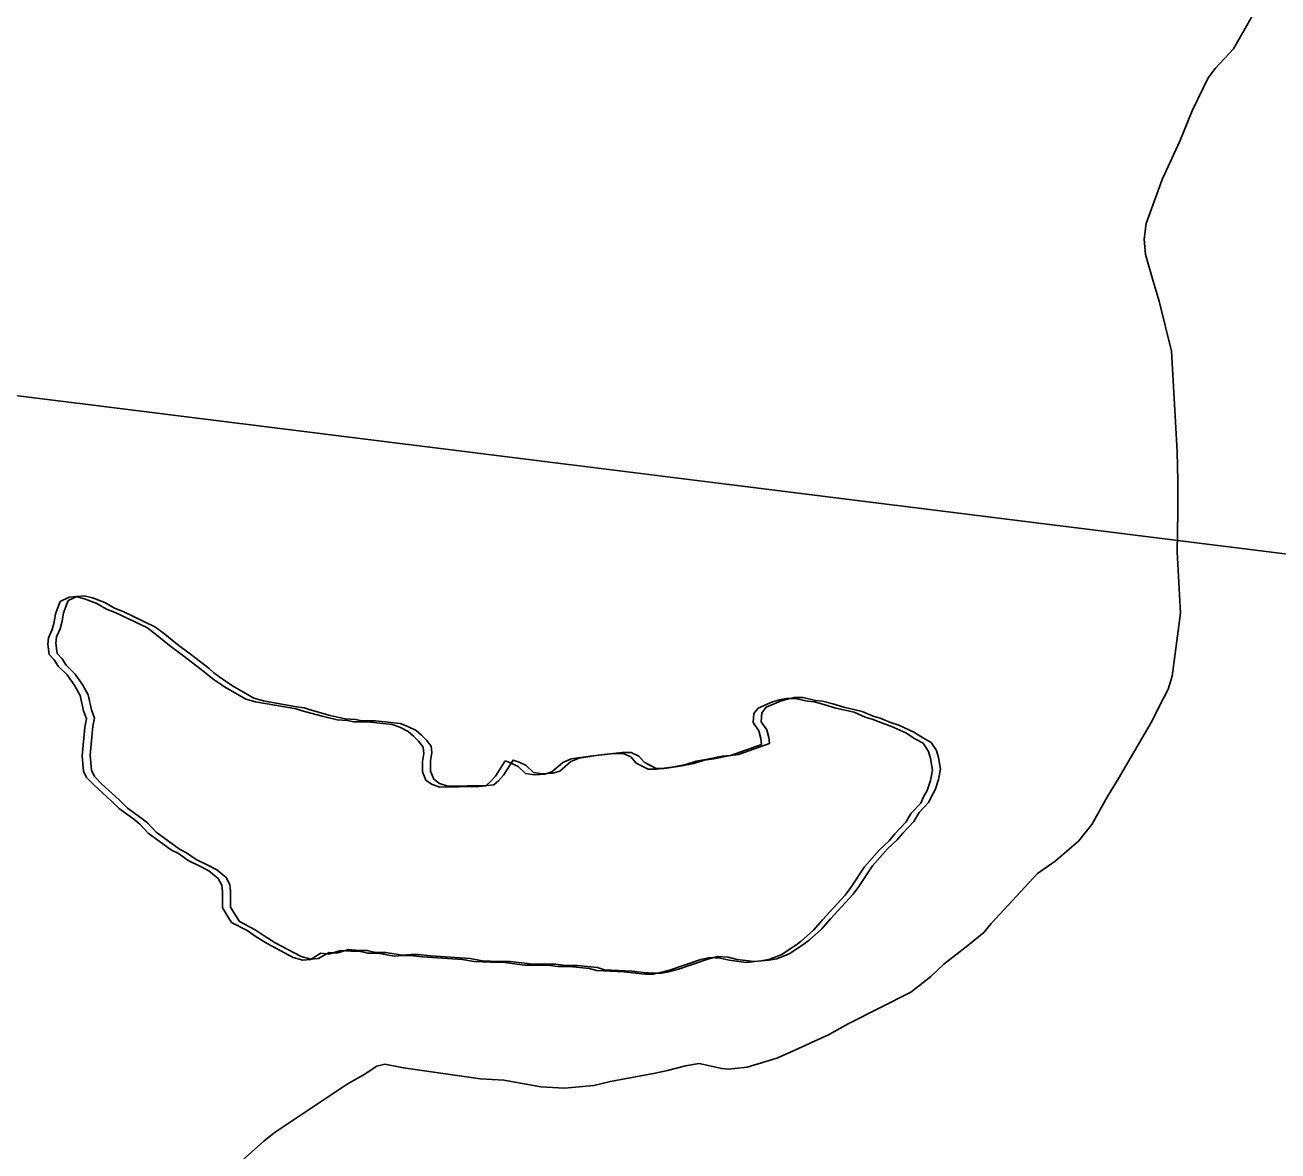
# Model space of a CAD drawing. Extents: x 3245246 to 3283090, y 806824 to 832173.
# Drawn here: x 3257715 to 3258321, y 813956 to 814501 of the extents above; entities that cross this region are included whole.
import ezdxf

# ---------------------------------------------------------------- set-up
doc = ezdxf.new("R2010")
doc.units = 0
doc.layers.add('V-SITE-VEGE', color=7, linetype='Continuous')
doc.layers.add('V-TOPO-SHOR', color=7, linetype='Continuous')

msp = doc.modelspace()

# ---------------------------------------------------------------- linework, layer by layer
at = {"layer": 'V-SITE-VEGE'}
for p, q in [((3258320.59, 814526.1), (3258299.64, 814489.22)), ((3258299.64, 814489.22), (3258291, 814479.92)), ((3258291, 814479.92), (3258287.35, 814475.27)), ((3258287.35, 814475.27), (3258279.69, 814459.32)), ((3258279.69, 814459.32), (3258273.71, 814444.7)), ((3258273.71, 814444.7), (3258265.06, 814426.09)), ((3258265.06, 814426.09), (3258257.41, 814404.82)), ((3258257.41, 814404.82), (3258256.41, 814397.18)), ((3258256.41, 814397.18), (3258257.08, 814389.87)), ((3258257.08, 814389.87), (3258260.73, 814376.9)), ((3258260.73, 814376.9), (3258263.72, 814367.26)), ((3258263.72, 814367.26), (3258269.69, 814343)), ((3258269.69, 814343), (3258272.33, 814294.48)), ((3258272.33, 814294.48), (3258272.66, 814280.19)), ((3258272.66, 814280.19), (3258272.66, 814265.24)), ((3258272.66, 814265.24), (3258272.32, 814245.96)), ((3258272.32, 814245.96), (3258273.97, 814216.39)), ((3257732.47, 814222), (3257730.14, 814216.02)), ((3257736.79, 814223.99), (3257732.47, 814222)), ((3257740.11, 814224.32), (3257736.79, 814223.99)), ((3257744.1, 814223.32), (3257740.11, 814224.32)), ((3257750.08, 814220.99), (3257744.1, 814223.32)), ((3257730.14, 814216.02), (3257729.47, 814212.03)), ((3257754.73, 814218.33), (3257750.08, 814220.99)), ((3257759.05, 814216.67), (3257754.73, 814218.33)), ((3257774.33, 814209.36), (3257759.05, 814216.67)), ((3258273.97, 814216.39), (3258269.98, 814185.81)), ((3257729.47, 814212.03), (3257728.47, 814208.37)), ((3257778.32, 814206.36), (3257774.33, 814209.36)), ((3257726.81, 814204.38), (3257726.48, 814201.39)), ((3257728.47, 814208.37), (3257726.81, 814204.38)), ((3257785.3, 814200.71), (3257778.32, 814206.36)), ((3257726.48, 814201.39), (3257727.14, 814196.41)), ((3257791.61, 814196.06), (3257785.3, 814200.71)), ((3257727.14, 814196.41), (3257729.47, 814193.75)), ((3257729.47, 814193.75), (3257731.46, 814190.76)), ((3257800.58, 814189.07), (3257791.61, 814196.06)), ((3257731.46, 814190.76), (3257735.78, 814186.44)), ((3257735.78, 814186.44), (3257739.43, 814181.12)), ((3257802.91, 814187.08), (3257800.58, 814189.07)), ((3257806.9, 814184.09), (3257802.91, 814187.08)), ((3258269.98, 814185.81), (3258267.98, 814179.5)), ((3257739.43, 814181.12), (3257742.09, 814176.46)), ((3257811.88, 814180.77), (3257806.9, 814184.09)), ((3257822.18, 814174.78), (3257811.88, 814180.77)), ((3258267.98, 814179.5), (3258263.33, 814170.53)), ((3257742.09, 814176.46), (3257743.75, 814169.15)), ((3257826.83, 814173.45), (3257822.18, 814174.78)), ((3257841.79, 814170.79), (3257826.83, 814173.45)), ((3258076.75, 814173.38), (3258069.77, 814170.39)), ((3258080.07, 814174.37), (3258076.75, 814173.38)), ((3258083.39, 814175.04), (3258080.07, 814174.37)), ((3258087.71, 814175.04), (3258083.39, 814175.04)), ((3258093.69, 814173.7), (3258087.71, 814175.04)), ((3258097.02, 814173.37), (3258093.69, 814173.7)), ((3258102, 814172.04), (3258097.02, 814173.37)), ((3257743.75, 814169.15), (3257745.08, 814165.16)), ((3257846.44, 814170.12), (3257841.79, 814170.79)), ((3257849.43, 814169.12), (3257846.44, 814170.12)), ((3257859.07, 814166.46), (3257849.43, 814169.12)), ((3258067.77, 814167.73), (3258067.44, 814163.41)), ((3258069.77, 814170.39), (3258067.77, 814167.73)), ((3258107.32, 814170.38), (3258102, 814172.04)), ((3258116.29, 814168.38), (3258107.32, 814170.38)), ((3258121.61, 814166.05), (3258116.29, 814168.38)), ((3258263.33, 814170.53), (3258260.33, 814164.21)), ((3257744.41, 814161.18), (3257743.08, 814147.22)), ((3257745.08, 814165.16), (3257744.41, 814161.18)), ((3257866.38, 814164.8), (3257859.07, 814166.46)), ((3257871.36, 814164.46), (3257866.38, 814164.8)), ((3257874.35, 814163.8), (3257871.36, 814164.46)), ((3257881, 814163.8), (3257874.35, 814163.8)), ((3257892.96, 814162.46), (3257881, 814163.8)), ((3257896.62, 814161.14), (3257892.96, 814162.46)), ((3257900.61, 814159.14), (3257896.62, 814161.14)), ((3258067.44, 814163.41), (3258070.1, 814159.42)), ((3258124.93, 814165.06), (3258121.61, 814166.05)), ((3258129.92, 814163.06), (3258124.93, 814165.06)), ((3258133.9, 814161.73), (3258129.92, 814163.06)), ((3258141.21, 814158.4), (3258133.9, 814161.73)), ((3258260.33, 814164.21), (3258244.04, 814136.3)), ((3257903.27, 814156.81), (3257900.61, 814159.14)), ((3257905.59, 814154.48), (3257903.27, 814156.81)), ((3257907.92, 814151.49), (3257905.59, 814154.48)), ((3258070.1, 814159.42), (3258071.09, 814155.77)), ((3258071.09, 814155.77), (3258071.42, 814152.78)), ((3258145.87, 814155.41), (3258141.21, 814158.4)), ((3258149.52, 814153.42), (3258145.87, 814155.41)), ((3257907.58, 814144.51), (3257908.25, 814148.5)), ((3257908.25, 814148.5), (3257907.92, 814151.49)), ((3258000.3, 814148.47), (3257988.67, 814147.15)), ((3258004.62, 814148.47), (3258000.3, 814148.47)), ((3258008.28, 814146.81), (3258004.62, 814148.47)), ((3258071.42, 814152.78), (3258056.46, 814147.46)), ((3258152.18, 814149.43), (3258149.52, 814153.42)), ((3258153.17, 814146.11), (3258152.18, 814149.43)), ((3257743.08, 814147.22), (3257743.74, 814139.91)), ((3257907.58, 814139.53), (3257907.58, 814144.51)), ((3257947.46, 814144.83), (3257942.81, 814137.52)), ((3257950.45, 814143.83), (3257947.46, 814144.83)), ((3257953.77, 814142.17), (3257950.45, 814143.83)), ((3257975.38, 814144.16), (3257970.06, 814139.51)), ((3257979.36, 814145.82), (3257975.38, 814144.16)), ((3257988.67, 814147.15), (3257979.36, 814145.82)), ((3258010.93, 814143.82), (3258008.28, 814146.81)), ((3258016.58, 814140.83), (3258010.93, 814143.82)), ((3258034.86, 814143.15), (3258028.21, 814141.82)), ((3258039.85, 814144.81), (3258034.86, 814143.15)), ((3258044.5, 814145.47), (3258039.85, 814144.81)), ((3258052.48, 814147.13), (3258044.5, 814145.47)), ((3258056.46, 814147.46), (3258052.48, 814147.13)), ((3258154.17, 814140.45), (3258153.17, 814146.11)), ((3257743.74, 814139.91), (3257745.07, 814136.92)), ((3257745.07, 814136.92), (3257748.72, 814133.26)), ((3257909.24, 814135.54), (3257907.58, 814139.53)), ((3257942.81, 814137.52), (3257940.48, 814134.87)), ((3257957.43, 814138.85), (3257953.77, 814142.17)), ((3257961.75, 814138.18), (3257957.43, 814138.85)), ((3257966.73, 814138.52), (3257961.75, 814138.18)), ((3257970.06, 814139.51), (3257966.73, 814138.52)), ((3258020.57, 814140.83), (3258016.58, 814140.83)), ((3258028.21, 814141.82), (3258020.57, 814140.83)), ((3258153.17, 814135.47), (3258154.17, 814140.45)), ((3258244.04, 814136.3), (3258238.72, 814127.66)), ((3257748.72, 814133.26), (3257757.03, 814125.61)), ((3257911.9, 814133.54), (3257909.24, 814135.54)), ((3257915.89, 814132.21), (3257911.9, 814133.54)), ((3257934.83, 814132.54), (3257915.89, 814132.21)), ((3257938.15, 814132.87), (3257934.83, 814132.54)), ((3257940.48, 814134.87), (3257938.15, 814132.87)), ((3258149.84, 814127.5), (3258151.51, 814130.48)), ((3258151.51, 814130.48), (3258153.17, 814135.47)), ((3257757.03, 814125.61), (3257761.02, 814121.62)), ((3258143.86, 814119.52), (3258148.52, 814124.5)), ((3258148.52, 814124.5), (3258149.84, 814127.5)), ((3258238.72, 814127.66), (3258231.07, 814114.04)), ((3257761.02, 814121.62), (3257767.99, 814116.64)), ((3258141.2, 814115.2), (3258143.86, 814119.52)), ((3257767.99, 814116.64), (3257770.98, 814114.31)), ((3257770.98, 814114.31), (3257774.97, 814109.99)), ((3258135.88, 814109.55), (3258141.2, 814115.2)), ((3258231.07, 814114.04), (3258224.76, 814106.07)), ((3257774.97, 814109.99), (3257786.27, 814101.68)), ((3258128.57, 814101.91), (3258133.22, 814106.23)), ((3258133.22, 814106.23), (3258135.88, 814109.55)), ((3258224.76, 814106.07), (3258213.46, 814096.43)), ((3257786.27, 814101.68), (3257789.59, 814100.01)), ((3257789.59, 814100.01), (3257794.24, 814096.69)), ((3258121.25, 814093.6), (3258128.57, 814101.91)), ((3257794.24, 814096.69), (3257799.89, 814094.03)), ((3257799.89, 814094.03), (3257804.21, 814091.7)), ((3258213.46, 814096.43), (3258204.81, 814090.45)), ((3257804.21, 814091.7), (3257808.86, 814088.05)), ((3257808.86, 814088.05), (3257810.52, 814084.72)), ((3258114.6, 814083.64), (3258121.25, 814093.6)), ((3258204.81, 814090.45), (3258182.54, 814066.2)), ((3257810.52, 814084.72), (3257810.85, 814081.4)), ((3258111.95, 814079.98), (3258114.6, 814083.64)), ((3257810.85, 814081.4), (3257810.85, 814073.76)), ((3258100.98, 814068.02), (3258111.95, 814079.98)), ((3257810.85, 814073.76), (3257815.17, 814066.78)), ((3257815.17, 814066.78), (3257822.81, 814062.79)), ((3258096.65, 814063.04), (3258100.98, 814068.02)), ((3258182.54, 814066.2), (3258178.88, 814061.88)), ((3257822.81, 814062.79), (3257827.13, 814059.79)), ((3257827.13, 814059.79), (3257832.45, 814056.47)), ((3258088.01, 814055.73), (3258090.67, 814057.72)), ((3258090.67, 814057.72), (3258096.65, 814063.04)), ((3258178.88, 814061.88), (3258171.24, 814055.57)), ((3257832.45, 814056.47), (3257845.08, 814049.82)), ((3257853.38, 814048.82), (3257858.37, 814051.81)), ((3257858.37, 814051.81), (3257862.36, 814051.47)), ((3257862.36, 814051.47), (3257868, 814053.13)), ((3257868, 814053.13), (3257872.99, 814052.8)), ((3257872.99, 814052.8), (3257876.98, 814052.8)), ((3257876.98, 814052.8), (3257880.97, 814051.8)), ((3257880.97, 814051.8), (3257885.95, 814051.8)), ((3257885.95, 814051.8), (3257893.93, 814050.47)), ((3258081.03, 814051.08), (3258088.01, 814055.73)), ((3258171.24, 814055.57), (3258159.6, 814046.6)), ((3257845.08, 814049.82), (3257849.73, 814048.49)), ((3257849.73, 814048.49), (3257853.38, 814048.82)), ((3257893.93, 814050.47), (3257898.25, 814050.8)), ((3257898.25, 814050.8), (3257901.57, 814050.8)), ((3257901.57, 814050.8), (3257907.55, 814050.13)), ((3257907.55, 814050.13), (3257926.83, 814048.8)), ((3257926.83, 814048.8), (3257932.48, 814047.8)), ((3257932.48, 814047.8), (3257940.45, 814047.46)), ((3257940.45, 814047.46), (3257946.1, 814047.46)), ((3257946.1, 814047.46), (3257957.07, 814046.13)), ((3257957.07, 814046.13), (3257968.04, 814046.12)), ((3257968.04, 814046.12), (3257973.02, 814045.46)), ((3257973.02, 814045.46), (3257978.67, 814045.46)), ((3257978.67, 814045.46), (3257988.31, 814044.46)), ((3258027.52, 814043.78), (3258042.15, 814048.76)), ((3258042.15, 814048.76), (3258046.47, 814049.76)), ((3258046.47, 814049.76), (3258051.45, 814049.43)), ((3258051.45, 814049.43), (3258055.77, 814048.43)), ((3258055.77, 814048.43), (3258064.08, 814047.43)), ((3258064.08, 814047.43), (3258071.06, 814048.09)), ((3258071.06, 814048.09), (3258075.05, 814048.75)), ((3258075.05, 814048.75), (3258081.03, 814051.08)), ((3258159.6, 814046.6), (3258153.29, 814040.62)), ((3257988.31, 814044.46), (3257991.63, 814043.46)), ((3257991.63, 814043.46), (3258004.92, 814042.79)), ((3258004.92, 814042.79), (3258010.57, 814042.13)), ((3258010.57, 814042.13), (3258015.23, 814041.79)), ((3258015.23, 814041.79), (3258019.21, 814041.79)), ((3258019.21, 814041.79), (3258022.54, 814042.45)), ((3258022.54, 814042.45), (3258027.52, 814043.78)), ((3258153.29, 814040.62), (3258143.65, 814032.98)), ((3258143.65, 814032.98), (3258113.4, 814017.7)), ((3258113.4, 814017.7), (3258103.76, 814012.38)), ((3258103.76, 814012.38), (3258085.81, 814004.08)), ((3258085.81, 814004.08), (3258078.83, 814001.09)), ((3257885.42, 813997.16), (3257879.43, 813993.17)), ((3257889.41, 813998.16), (3257885.42, 813997.16)), ((3257898.38, 813996.49), (3257889.41, 813998.16)), ((3258034.63, 813997.45), (3258025.99, 813995.13)), ((3258041.28, 813998.44), (3258034.63, 813997.45)), ((3258052.25, 813996.11), (3258041.28, 813998.44)), ((3258078.83, 814001.09), (3258064.54, 813996.78)), ((3257879.43, 813993.17), (3257871.13, 813988.52)), ((3257935.6, 813991.16), (3257898.38, 813996.49)), ((3257946.9, 813990.49), (3257935.6, 813991.16)), ((3258020.01, 813993.8), (3257998.41, 813989.82)), ((3258025.99, 813995.13), (3258020.01, 813993.8)), ((3258055.57, 813995.78), (3258052.25, 813996.11)), ((3258064.54, 813996.78), (3258055.57, 813995.78)), ((3257871.13, 813988.52), (3257835.89, 813964.94)), ((3257964.84, 813987.17), (3257946.9, 813990.49)), ((3257976.14, 813986.5), (3257964.84, 813987.17)), ((3257990.43, 813987.83), (3257976.14, 813986.5)), ((3257998.41, 813989.82), (3257990.43, 813987.83)), ((3257830.91, 813960.95), (3257818.94, 813950.32)), ((3257835.89, 813964.94), (3257830.91, 813960.95))]:
    msp.add_line(p, q, dxfattribs=at)
at = {"layer": 'V-TOPO-SHOR'}
msp.add_line((3257201.84, 814385.03), (3259046.59, 814154.87), dxfattribs=at)
for points in [[(3257866.22, 814051.91), (3257862.23, 814052.24), (3257857.25, 814049.25), (3257853.6, 814048.92), (3257848.94, 814050.25), (3257836.32, 814056.9), (3257831, 814060.22), (3257826.68, 814063.22), (3257819.04, 814067.21), (3257814.72, 814074.19), (3257814.72, 814081.83), (3257814.39, 814085.15), (3257812.73, 814088.48), (3257808.08, 814092.13), (3257803.76, 814094.46), (3257798.11, 814097.12), (3257793.46, 814100.45), (3257790.13, 814102.11), (3257778.84, 814110.42), (3257774.85, 814114.74), (3257771.86, 814117.07), (3257764.88, 814122.06), (3257760.9, 814126.05), (3257752.59, 814133.69), (3257748.94, 814137.35), (3257747.61, 814140.34), (3257746.95, 814147.65), (3257748.28, 814161.61), (3257748.94, 814165.59), (3257747.62, 814169.58), (3257745.96, 814176.9), (3257743.3, 814181.55), (3257739.65, 814186.87), (3257735.33, 814191.19), (3257733.33, 814194.18), (3257731.01, 814196.84), (3257730.34, 814201.83), (3257730.68, 814204.82), (3257732.34, 814208.8), (3257733.34, 814212.46), (3257734, 814216.45), (3257736.33, 814222.43), (3257740.65, 814224.42), (3257743.98, 814224.75), (3257747.96, 814223.75), (3257753.95, 814221.43), (3257758.6, 814218.77), (3257762.92, 814217.1), (3257778.2, 814209.79), (3257782.19, 814206.8), (3257789.17, 814201.15), (3257795.48, 814196.49), (3257804.45, 814189.51), (3257806.77, 814187.51), (3257810.76, 814184.52), (3257815.75, 814181.2), (3257826.05, 814175.21), (3257830.7, 814173.88), (3257845.66, 814171.22), (3257850.31, 814170.55), (3257853.3, 814169.55), (3257862.93, 814166.89), (3257870.25, 814165.23), (3257875.23, 814164.9), (3257878.22, 814164.23), (3257884.87, 814164.23), (3257896.83, 814162.89), (3257900.49, 814161.57), (3257904.47, 814159.57), (3257907.13, 814157.24), (3257909.46, 814154.92), (3257911.78, 814151.93), (3257912.11, 814148.93), (3257911.45, 814144.95), (3257911.45, 814139.96), (3257913.1, 814135.97), (3257915.76, 814133.98), (3257919.75, 814132.65), (3257938.7, 814132.97)], [(3257938.7, 814132.97), (3257942.02, 814133.31), (3257944.35, 814135.3), (3257946.67, 814137.96), (3257951.33, 814145.27), (3257954.32, 814144.27), (3257957.64, 814142.6), (3257961.29, 814139.28), (3257965.61, 814138.61), (3257970.6, 814138.95), (3257973.93, 814139.94), (3257979.24, 814144.59), (3257983.23, 814146.25), (3257992.54, 814147.58), (3258004.17, 814148.91), (3258008.49, 814148.9), (3258012.15, 814147.24), (3258014.8, 814144.25), (3258020.45, 814141.26), (3258024.44, 814141.26), (3258032.08, 814142.25), (3258038.73, 814143.58), (3258043.71, 814145.24), (3258048.37, 814145.9), (3258056.35, 814147.56), (3258060.33, 814147.89), (3258075.29, 814153.21), (3258074.96, 814156.2), (3258073.96, 814159.85), (3258071.3, 814163.84), (3258071.64, 814168.16), (3258073.63, 814170.82), (3258080.61, 814173.81), (3258083.94, 814174.8), (3258087.26, 814175.47), (3258091.58, 814175.47), (3258097.56, 814174.14), (3258100.88, 814173.8), (3258105.87, 814172.47), (3258111.19, 814170.81), (3258120.16, 814168.81), (3258125.48, 814166.48), (3258128.8, 814165.49), (3258133.78, 814163.49), (3258137.77, 814162.16), (3258145.08, 814158.83), (3258149.73, 814155.84), (3258153.39, 814153.85), (3258156.04, 814149.86), (3258157.04, 814146.54), (3258158.03, 814140.88), (3258157.04, 814135.9), (3258155.37, 814130.92), (3258153.71, 814127.93), (3258152.38, 814124.93), (3258147.73, 814119.95), (3258145.07, 814115.63), (3258139.75, 814109.98), (3258137.09, 814106.66), (3258132.43, 814102.34), (3258125.12, 814094.04), (3258118.47, 814084.07), (3258115.81, 814080.42), (3258104.84, 814068.45), (3258100.52, 814063.47), (3258094.54, 814058.15), (3258091.88, 814056.16), (3258084.9, 814051.51), (3258078.91, 814049.19), (3258074.92, 814048.52), (3258067.95, 814047.86), (3258059.64, 814048.86), (3258055.32, 814049.86), (3258050.33, 814050.19), (3258046.01, 814049.2), (3258031.39, 814044.21), (3258026.41, 814042.89), (3258023.08, 814042.22), (3258019.09, 814042.22), (3258014.44, 814042.56), (3258008.79, 814043.22), (3257995.5, 814043.89), (3257992.18, 814044.89), (3257982.54, 814045.89), (3257976.89, 814045.89), (3257971.9, 814046.56), (3257960.94, 814046.56), (3257949.97, 814047.89), (3257944.32, 814047.9), (3257936.34, 814048.23), (3257930.69, 814049.23), (3257911.42, 814050.56), (3257905.44, 814051.23), (3257902.12, 814051.23), (3257897.79, 814050.9), (3257889.82, 814052.23), (3257884.83, 814052.23), (3257880.85, 814053.23), (3257876.86, 814053.23), (3257871.87, 814053.57), (3257866.22, 814051.91)]]:
    msp.add_lwpolyline(points, dxfattribs=at)

doc.saveas('drawing.dxf')
